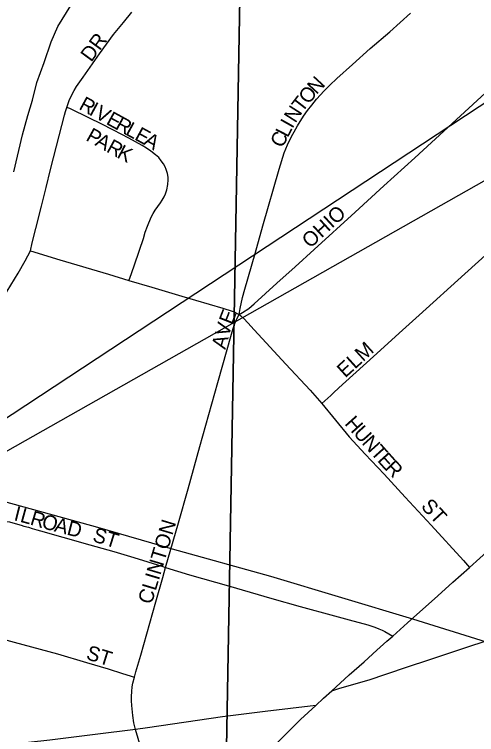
# Model space of a CAD drawing. Extents: x 0 to 34, y 0 to 22.
# Drawn here: x 5.9263 to 6.0752, y 18.6521 to 18.8838 of the extents above; entities that cross this region are included whole.
import ezdxf

# ---------------------------------------------------------------- set-up
doc = ezdxf.new("R2010")
doc.units = 0
for name, color, linetype in [('GM_X_City_Street', 7, 'Continuous'), ('GM_X_City_Street_Text', 7, 'Continuous'), ('GM_X_Major_River', 7, 'Continuous'), ('GM_X_Rail_Line', 7, 'Continuous'), ('GM_X_Section', 7, 'Continuous'), ('GM_X_State_Route', 7, 'Continuous'), ('SH_Text', 7, 'Continuous')]:
    doc.layers.add(name, color=color, linetype=linetype)

msp = doc.modelspace()

# ---------------------------------------------------------------- linework, layer by layer
at = {"layer": 'GM_X_City_Street'}
for points in [[(5.94313, 18.85388), (5.94393, 18.85617), (5.94485, 18.85816), (5.94553, 18.85937), (5.94633, 18.86061), (5.94843, 18.86363), (5.95373, 18.87116), (5.95823, 18.87733), (5.96138, 18.88121), (5.96413, 18.88449)], [(5.99865, 18.78731), (5.99897, 18.78924), (5.99975, 18.79277), (6.00048, 18.7954), (6.00387, 18.80695), (6.00633, 18.81577), (6.01158, 18.83398), (6.01318, 18.83924), (6.01425, 18.84187), (6.01552, 18.84454), (6.01634, 18.84607), (6.01749, 18.848), (6.01943, 18.85108), (6.02066, 18.85294), (6.0221, 18.85466), (6.02362, 18.85656), (6.026, 18.85919), (6.02785, 18.861), (6.03018, 18.86324), (6.03521, 18.8677), (6.04091, 18.87281), (6.04715, 18.87818), (6.05384, 18.88419)], [(5.99865, 18.78731), (5.99979, 18.78788), (6.00176, 18.78925), (6.00355, 18.79067), (6.01083, 18.79732), (6.01668, 18.80265), (6.02285, 18.80815), (6.03599, 18.82017), (6.04523, 18.82863), (6.05523, 18.83764), (6.08202, 18.86227), (6.09447, 18.87321), (6.10115, 18.87971)], [(5.93142, 18.80781), (5.93204, 18.81034), (5.93321, 18.81496), (5.93497, 18.82216), (5.93647, 18.82816), (5.93788, 18.83392), (5.9398, 18.8414), (5.94241, 18.85135), (5.94276, 18.85259), (5.94313, 18.85388)], [(5.96313, 18.79826), (5.96341, 18.79901), (5.9649, 18.80288), (5.96661, 18.808), (5.96781, 18.81171), (5.96842, 18.81373), (5.96916, 18.81574), (5.97036, 18.81862), (5.97097, 18.81978), (5.97167, 18.82089), (5.97245, 18.82204), (5.97332, 18.82319), (5.97385, 18.82405), (5.97447, 18.82508), (5.97495, 18.82614), (5.97537, 18.82739), (5.9757, 18.82915), (5.97582, 18.83055), (5.97578, 18.8315), (5.97558, 18.83265), (5.97516, 18.83392), (5.97479, 18.83483), (5.9743, 18.83577), (5.9736, 18.83676), (5.97278, 18.83775), (5.97175, 18.83869), (5.97027, 18.8398), (5.96883, 18.84079), (5.96743, 18.84165), (5.96309, 18.84398), (5.95821, 18.8466), (5.95419, 18.84864), (5.95052, 18.85047), (5.94415, 18.85357), (5.94313, 18.85388)], [(6.02529, 18.75862), (6.0282, 18.7612), (6.02929, 18.76227), (6.03201, 18.76479), (6.04304, 18.77478), (6.05019, 18.78123), (6.05664, 18.78703), (6.07136, 18.80037), (6.08911, 18.81637), (6.10883, 18.83439), (6.11758, 18.84232), (6.12725, 18.85108)], [(5.88783, 18.74894), (5.89004, 18.75195), (5.89485, 18.75754), (5.89931, 18.76274), (5.90589, 18.7703), (5.91126, 18.77714), (5.91625, 18.78393), (5.92144, 18.79119), (5.9239, 18.79479), (5.92753, 18.80056), (5.92975, 18.80454), (5.93142, 18.80781)], [(5.93142, 18.80781), (5.94088, 18.80485), (5.95658, 18.8002), (5.96313, 18.79826)], [(5.96313, 18.79826), (5.97053, 18.79607), (5.98021, 18.79319), (5.99346, 18.78929), (5.99647, 18.78837), (5.99716, 18.78809), (5.99785, 18.78774), (5.99847, 18.78743), (5.99865, 18.78731)], [(5.975, 18.70593), (5.97739, 18.71431), (5.97912, 18.7203), (5.98222, 18.73119), (5.98606, 18.74476), (5.99179, 18.76538), (5.99618, 18.78092), (5.99708, 18.78381), (5.99773, 18.78541), (5.99865, 18.78731)], [(5.99865, 18.78731), (5.99922, 18.7869), (6.00016, 18.78599), (6.00147, 18.78459), (6.00353, 18.78236), (6.01375, 18.77133), (6.02151, 18.76297), (6.02529, 18.75862)], [(6.02529, 18.75862), (6.03413, 18.74797), (6.03921, 18.74236), (6.04539, 18.7359), (6.05218, 18.72851), (6.06047, 18.71949), (6.07088, 18.70809), (6.07285, 18.70593)], [(5.91915, 18.71948), (5.9197, 18.71989), (5.92031, 18.72029), (5.92106, 18.72061), (5.92191, 18.72076), (5.92257, 18.72076), (5.92338, 18.72073), (5.92469, 18.72053), (5.92582, 18.72026), (5.92844, 18.71951), (5.92934, 18.71923), (5.93083, 18.71883), (5.93203, 18.71846), (5.93352, 18.71803), (5.93472, 18.71769), (5.9419, 18.71563), (5.95058, 18.71319), (5.95834, 18.71103), (5.96478, 18.70915), (5.97374, 18.70631), (5.975, 18.70593)], [(5.96494, 18.67061), (5.96538, 18.67228), (5.96696, 18.67769), (5.97185, 18.69489), (5.97406, 18.70264), (5.975, 18.70593)], [(5.975, 18.70593), (5.98269, 18.70358), (5.99519, 18.69994), (6.00921, 18.69594), (6.01828, 18.69337), (6.02933, 18.69037), (6.03415, 18.68904), (6.0401, 18.6874), (6.04111, 18.68708), (6.04201, 18.68676), (6.04291, 18.68644), (6.04361, 18.68617), (6.04475, 18.68569), (6.04558, 18.68525), (6.04813, 18.68382)], [(5.90893, 18.6867), (5.91404, 18.68527), (5.92223, 18.68295), (5.92903, 18.6811), (5.94018, 18.67807), (5.9495, 18.67534), (5.9565, 18.67325), (5.96108, 18.67182), (5.96494, 18.67061)], [(5.96526, 18.65378), (5.9648, 18.65593), (5.96441, 18.65824), (5.96418, 18.66038), (5.96408, 18.66154), (5.96396, 18.66295), (5.96401, 18.66434), (5.96409, 18.66595), (5.96426, 18.66754), (5.96444, 18.66872), (5.96494, 18.67061)], [(5.97623, 18.6169), (5.9751, 18.62082), (5.97423, 18.62383), (5.97321, 18.62735), (5.97211, 18.6309), (5.96925, 18.64045), (5.96763, 18.64587), (5.96614, 18.65085), (5.96526, 18.65378)]]:
    msp.add_lwpolyline(points, dxfattribs=at)
at = {"layer": 'GM_X_Major_River'}
msp.add_lwpolyline([(5.9261, 18.83316), (5.92884, 18.8451), (5.93059, 18.85134), (5.93215, 18.85627), (5.93352, 18.86195), (5.93584, 18.86838), (5.93816, 18.875), (5.94029, 18.87992), (5.94451, 18.88672)], dxfattribs=at)
at = {"layer": 'GM_X_Rail_Line'}
msp.add_lwpolyline([(5.91368, 18.72973), (5.95307, 18.71881), (5.97711, 18.71194), (6.00873, 18.70313), (6.05447, 18.6894), (6.07825, 18.68201), (6.11829, 18.6695)], dxfattribs=at)
at = {"layer": 'GM_X_Section'}
msp.add_lwpolyline([(5.751, 18.66593), (5.77962, 18.69224), (5.79353, 18.70237), (5.81311, 18.71094), (5.83598, 18.72819), (5.85394, 18.74739), (5.86623, 18.76965), (5.88363, 18.79055), (5.90361, 18.82773), (5.91254, 18.85494), (5.91525, 18.86288), (5.91821, 18.87821), (5.92198, 18.90091), (5.93271, 18.91713), (5.93348, 18.91883), (5.93772, 18.9277), (5.9505, 18.93954), (5.96741, 18.95343), (5.99942, 18.91928), (5.99052, 18.41894), (5.46396, 18.4161)], dxfattribs=at)
msp.add_lwpolyline([(6.51159, 18.92185), (6.50305, 18.41943), (5.99052, 18.41894), (5.99942, 18.91928)], close=True, dxfattribs=at)
at = {"layer": 'GM_X_State_Route'}
for points in [[(6.0285, 18.66625), (6.03121, 18.66872), (6.03406, 18.67132), (6.0389, 18.67556), (6.04304, 18.67927), (6.04627, 18.68215), (6.04813, 18.68382), (6.0529, 18.68813), (6.06262, 18.69682), (6.06752, 18.70121), (6.07285, 18.70593), (6.07953, 18.71185)], [(6.0285, 18.66625), (6.03115, 18.66703), (6.04058, 18.66979), (6.04589, 18.67155), (6.05321, 18.67403), (6.0594, 18.67606), (6.07268, 18.68046), (6.07762, 18.68208)], [(6.02332, 18.66153), (6.02586, 18.66384), (6.0285, 18.66625)], [(6.02332, 18.66153), (6.00702, 18.65953), (5.99331, 18.65785), (5.96918, 18.65426), (5.96526, 18.65378), (5.95225, 18.65218), (5.93766, 18.65038), (5.93079, 18.64956), (5.91779, 18.64821), (5.90874, 18.64727)], [(6.00829, 18.64679), (6.01268, 18.6512), (6.01846, 18.657), (6.02332, 18.66153)]]:
    msp.add_lwpolyline(points, dxfattribs=at)
at = {"layer": 'SH_Text'}
msp.add_lwpolyline([(9.73806, 20.89938), (5.80799, 18.67786), (9.73806, 21.2643)], close=True, dxfattribs=at)

# ---------------------------------------------------------------- texts
at = {"layer": 'GM_X_City_Street_Text'}
for s, height, rotation, p in [('DR', 0.004735, 53.7506, (5.95103, 18.86824)), ('N', 0.00473, 47.3338, (6.02359, 18.85781)), ('O', 0.00473, 50.4323, (6.02098, 18.85464)), ('R', 0.00473, 331.3488, (5.94675, 18.8535)), ('T', 0.00473, 52.3598, (6.01897, 18.85204)), ('I', 0.00473, 331.3233, (5.95004, 18.8517)), ('V', 0.00473, 331.3604, (5.95187, 18.8507)), ('N', 0.00473, 57.4802, (6.0168, 18.84862)), ('E', 0.00473, 331.3699, (5.95553, 18.8487)), ('R', 0.00473, 331.3275, (5.95845, 18.8471)), ('I', 0.00473, 60.5803, (6.01581, 18.84686)), ('L', 0.00473, 331.3663, (5.96174, 18.8453)), ('E', 0.00473, 331.3328, (5.96467, 18.8437)), ('P', 0.00473, 330.7702, (5.94903, 18.84347)), ('A', 0.00473, 329.8159, (5.96757, 18.84212)), ('C', 0.00473, 63.1417, (6.01261, 18.8406)), ('L', 0.00473, 62.6041, (6.0143, 18.84394)), ('A', 0.00473, 330.8267, (5.95194, 18.84184)), ('R', 0.00473, 331.2618, (5.95562, 18.83979)), ('K', 0.00473, 332.4377, (5.959, 18.83793)), ('OHIO', 0.004735, 42.7062, (6.02155, 18.80837)), ('E', 0.00473, 68.5232, (5.99638, 18.78375)), ('V', 0.00473, 74.628, (5.99531, 18.77986)), ('A', 0.00473, 74.649, (5.99421, 18.77584)), ('ELM', 0.004735, 42.1392, (6.03281, 18.7667)), ('H', 0.00473, 311.815, (6.03241, 18.75205)), ('U', 0.00473, 311.8295, (6.03519, 18.74895)), ('N', 0.00473, 311.815, (6.03797, 18.74584)), ('T', 0.00473, 311.8105, (6.04075, 18.74274)), ('E', 0.00473, 311.8105, (6.04297, 18.74025)), ('R', 0.00473, 313.5446, (6.04529, 18.73765)), ('ST', 0.004735, 312.5121, (6.05698, 18.7254)), ('I', 0.00473, 346.1439, (5.92588, 18.72113)), ('L', 0.00473, 344.685, (5.92787, 18.72064)), ('R', 0.00473, 343.224, (5.93106, 18.71977)), ('O', 0.00473, 344.9813, (5.9348, 18.71864)), ('A', 0.00473, 345.5601, (5.93887, 18.71755)), ('D', 0.00473, 345.582, (5.94291, 18.71651)), ('CLINTON', 0.004735, 73.3031, (5.97047, 18.6938)), ('ST', 0.004735, 342.6538, (5.95118, 18.7144)), ('ST', 0.004735, 342.6413, (5.94909, 18.67648))]:
    msp.add_text(s, height=height, rotation=rotation, dxfattribs=at).set_placement(p)

doc.saveas('drawing.dxf')
